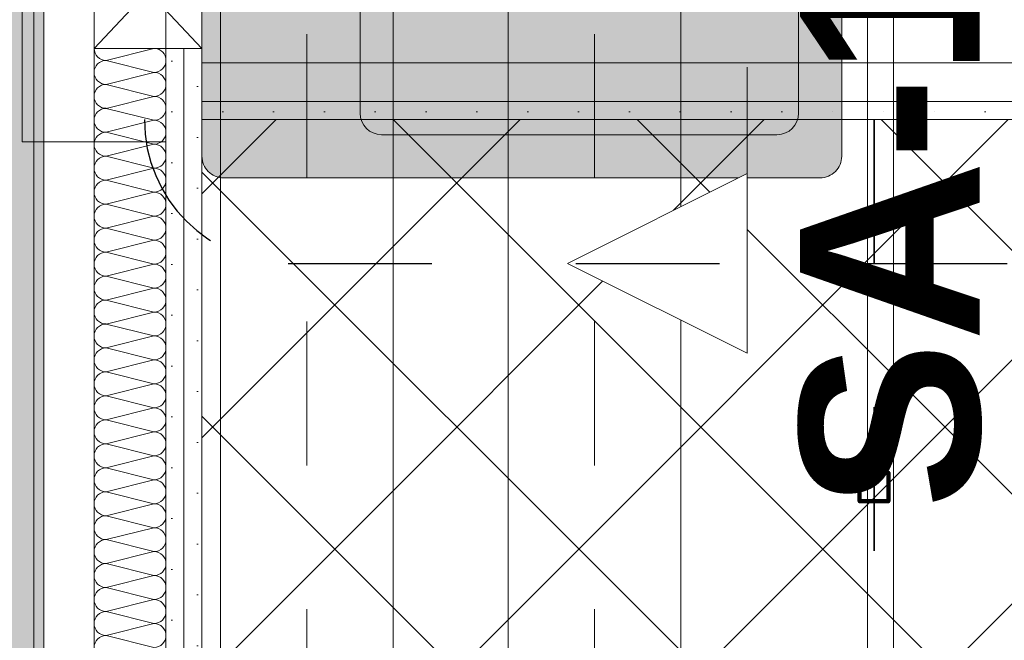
# Model space of a CAD drawing. Header units: metres. Extents: x -3.6 to 85.2, y -11 to 16.8.
# Tile 383 of 508: x 44.6 to 45.3, y 4.7 to 5.1. Entities that reach past the tile are written whole.
import ezdxf

# ---------------------------------------------------------------- set-up
doc = ezdxf.new("R2010")
doc.units = ezdxf.units.M
doc.header["$MEASUREMENT"] = 0
for name, pattern in [('Achse', [0.2, 0.1, -0.05, 0, -0.05]), ('Punktlinie eng', [0.0375, 0.0125, -0.025]), ('Punktlinie weit', [0.06, 0.01, -0.05]), ('Schnittlinie', [0.3, 0.15, -0.075, 0, -0.075]), ('STRICHPUNKT', [0.015, 0.0075, -0.00375, 0, -0.00375]), ('Wipeout_Contour', [1, 0, -1])]:
    doc.linetypes.add(name, pattern=pattern)
for name, color, linetype in [('154 - Bemaßung_ Beschriftung.Ausbau - Deckenspiegel', 7, 'Continuous'), ('203 - Marker.Schnitt - Ausbaudetail SA', 7, 'Continuous'), ('208 - Marker.Detail', 7, 'Continuous'), ('305 - Elemente.Linie_ Schraffur - Deckenspiegel', 7, 'Continuous'), ('Neubau_606 - Struktur.Wand Innen Ausbau', 7, 'Continuous'), ('Neubau_651 - Abdeckung.Decke abgehängt_ bekleidet', 7, 'Continuous'), ('Neubau_653 - Abdeckung.TB Verkofferung', 7, 'Continuous'), ('Neubau_702 - Einrichtung.Möbel Sanitär', 7, 'Continuous'), ('Neubau_802 - HKLSE.Sanitär', 7, 'Continuous')]:
    doc.layers.add(name, color=color, linetype=linetype)
doc.styles.add('ERSTELLTER_STIL_1', font='txt')
doc.styles.add('ERSTELLTER_STIL_2', font='txt')
doc.dimstyles.new('ERSTELLTER_STIL__1', dxfattribs={"dimtxt": 0.1, "dimasz": 0.0532, "dimexe": 0.18, "dimexo": 0.0625, "dimgap": 0, "dimtad": 1, "dimtih": 1, "dimtoh": 1, "dimzin": 0, "dimdsep": 46, "dimtxsty": 'ERSTELLTER_STIL_2', "dimblk": 'ARROWHEAD_2', "dimblk1": 'ARROWHEAD_2', "dimblk2": 'ARROWHEAD_2', "dimcen": 0.09, "dimse1": 1, "dimse2": 1, "dimclrd": 7, "dimclre": 7, "dimclrt": 7, "dimazin": 0, "dimtfac": 1, "dimtdec": 4, "dimtmove": 0, "dimatfit": 3, "dimfxl": 1, "dimtolj": 1, "dimtzin": 0, "dimarcsym": 0})
doc.dimstyles.new('ERSTELLTER_STIL__3', dxfattribs={"dimtxt": 0.1, "dimasz": 0.0532, "dimexe": 0.18, "dimexo": 0.0625, "dimgap": 0, "dimtad": 1, "dimzin": 0, "dimdsep": 46, "dimtxsty": 'ERSTELLTER_STIL_2', "dimblk": 'ARROWHEAD_2', "dimblk1": 'ARROWHEAD_2', "dimblk2": 'ARROWHEAD_2', "dimcen": 0.09, "dimse1": 1, "dimse2": 1, "dimclrd": 7, "dimclre": 7, "dimclrt": 7, "dimazin": 0, "dimtfac": 1, "dimtdec": 4, "dimtmove": 2, "dimatfit": 3, "dimfxl": 1, "dimtolj": 1, "dimtzin": 0, "dimarcsym": 0})
doc.dimstyles.new('ERSTELLTER_STIL__4', dxfattribs={"dimtxt": 0.1, "dimasz": 0.0532, "dimexe": 0.18, "dimexo": 0.0625, "dimgap": 0, "dimtad": 1, "dimzin": 0, "dimdsep": 46, "dimtxsty": 'ERSTELLTER_STIL_2', "dimblk": 'ARROWHEAD_2', "dimblk1": 'ARROWHEAD_2', "dimblk2": 'ARROWHEAD_2', "dimcen": 0.09, "dimse1": 1, "dimse2": 1, "dimclrd": 7, "dimclre": 7, "dimclrt": 7, "dimazin": 0, "dimtfac": 1, "dimtdec": 4, "dimtmove": 0, "dimatfit": 3, "dimfxl": 1, "dimtolj": 1, "dimtzin": 0, "dimarcsym": 0})
pattern_1 = [(45, (0, 0), (-0.01767767, 0.01767767), [0, -0.025])]

# ---------------------------------------------------------------- blocks, each defined once
blk = doc.blocks.new('*X184')
at = {"layer": 'Neubau_606 - Struktur.Wand Innen Ausbau', "color": 7, "linetype": 'Continuous', "lineweight": 5}
for p, q in [((44.67658, 5.09998), (44.64332, 5.09167)), ((44.67665, 5.08333), (44.64332, 5.09167)), ((44.67665, 5.08333), (44.64332, 5.075)), ((44.67665, 5.06667), (44.64332, 5.075)), ((44.67665, 5.06667), (44.64332, 5.05833)), ((44.67665, 5.05), (44.64332, 5.05833)), ((44.67665, 5.05), (44.64332, 5.04167)), ((44.67665, 5.03333), (44.64332, 5.04167)), ((44.67665, 5.03333), (44.64332, 5.025)), ((44.67665, 5.01667), (44.64332, 5.025)), ((44.67665, 5.01667), (44.64332, 5.00833)), ((44.67665, 5), (44.64332, 5.00833)), ((44.67665, 5), (44.64332, 4.99167)), ((44.67665, 4.98333), (44.64332, 4.99167)), ((44.67665, 4.98333), (44.64332, 4.975)), ((44.67665, 4.96667), (44.64332, 4.975)), ((44.67665, 4.96667), (44.64332, 4.95833)), ((44.67665, 4.95), (44.64332, 4.95833)), ((44.67665, 4.95), (44.64332, 4.94167)), ((44.67665, 4.93333), (44.64332, 4.94167)), ((44.67665, 4.93333), (44.64332, 4.925)), ((44.67665, 4.91667), (44.64332, 4.925)), ((44.67665, 4.91667), (44.64332, 4.90833)), ((44.67665, 4.9), (44.64332, 4.90833)), ((44.67665, 4.9), (44.64332, 4.89167)), ((44.67665, 4.88333), (44.64332, 4.89167)), ((44.67665, 4.88333), (44.64332, 4.875)), ((44.67665, 4.86667), (44.64332, 4.875)), ((44.67665, 4.86667), (44.64332, 4.85833)), ((44.67665, 4.85), (44.64332, 4.85833)), ((44.67665, 4.85), (44.64332, 4.84167)), ((44.67665, 4.83333), (44.64332, 4.84167)), ((44.67665, 4.83333), (44.64332, 4.825)), ((44.67665, 4.81667), (44.64332, 4.825)), ((44.67665, 4.81667), (44.64332, 4.80833)), ((44.67665, 4.8), (44.64332, 4.80833)), ((44.67665, 4.8), (44.64332, 4.79167)), ((44.67665, 4.78333), (44.64332, 4.79167)), ((44.67665, 4.78333), (44.64332, 4.775)), ((44.67665, 4.76667), (44.64332, 4.775)), ((44.67665, 4.76667), (44.64332, 4.75833)), ((44.67665, 4.75), (44.64332, 4.75833)), ((44.67665, 4.75), (44.64332, 4.74167)), ((44.67665, 4.73333), (44.64332, 4.74167)), ((44.67665, 4.73333), (44.64332, 4.725)), ((44.67665, 4.71667), (44.64332, 4.725)), ((44.67665, 4.71667), (44.64332, 4.70833)), ((44.67665, 4.7), (44.64332, 4.70833)), ((44.67665, 4.7), (44.64332, 4.69167)), ((44.67665, 4.68333), (44.64332, 4.69167))]:
    blk.add_line(p, q, dxfattribs=at)
for centre, start, end in [((44.64332, 5.1), 180.12187, 270), ((44.67665, 5.09167), 0, 86.26224), ((44.64332, 5.08333), 90, 180), ((44.67665, 5.09167), 270, 0), ((44.64332, 5.08333), 180, 270), ((44.67665, 5.075), 0, 90), ((44.64332, 5.06667), 90, 180), ((44.67665, 5.075), 270, 0), ((44.64332, 5.06667), 180, 270), ((44.67665, 5.05833), 0, 90), ((44.64332, 5.05), 90, 180), ((44.67665, 5.05833), 270, 0), ((44.64332, 5.05), 180, 270), ((44.67665, 5.04167), 0, 90), ((44.64332, 5.03333), 90, 180), ((44.67665, 5.04167), 270, 0), ((44.64332, 5.03333), 180, 270), ((44.67665, 5.025), 0, 90), ((44.64332, 5.01667), 90, 180), ((44.67665, 5.025), 270, 0), ((44.64332, 5.01667), 180, 270), ((44.67665, 5.00833), 0, 90), ((44.64332, 5), 90, 180), ((44.67665, 5.00833), 270, 0), ((44.64332, 5), 180, 270), ((44.67665, 4.99167), 0, 90), ((44.64332, 4.98333), 90, 180), ((44.67665, 4.99167), 270, 0), ((44.64332, 4.98333), 180, 270), ((44.67665, 4.975), 0, 90), ((44.64332, 4.96667), 90, 180), ((44.67665, 4.975), 270, 0), ((44.64332, 4.96667), 180, 270), ((44.67665, 4.95833), 0, 90), ((44.64332, 4.95), 90, 180), ((44.67665, 4.95833), 270, 0), ((44.64332, 4.95), 180, 270), ((44.67665, 4.94167), 0, 90), ((44.64332, 4.93333), 90, 180), ((44.67665, 4.94167), 270, 0), ((44.64332, 4.93333), 180, 270), ((44.67665, 4.925), 0, 90), ((44.64332, 4.91667), 90, 180), ((44.67665, 4.925), 270, 0), ((44.64332, 4.91667), 180, 270), ((44.67665, 4.90833), 0, 90), ((44.64332, 4.9), 90, 180), ((44.67665, 4.90833), 270, 0), ((44.64332, 4.9), 180, 270), ((44.67665, 4.89167), 0, 90), ((44.64332, 4.88333), 90, 180), ((44.67665, 4.89167), 270, 0), ((44.64332, 4.88333), 180, 270), ((44.67665, 4.875), 0, 90), ((44.64332, 4.86667), 90, 180), ((44.67665, 4.875), 270, 0), ((44.64332, 4.86667), 180, 270), ((44.67665, 4.85833), 0, 90), ((44.64332, 4.85), 90, 180), ((44.67665, 4.85833), 270, 0), ((44.64332, 4.85), 180, 270), ((44.67665, 4.84167), 0, 90), ((44.64332, 4.83333), 90, 180), ((44.67665, 4.84167), 270, 0), ((44.64332, 4.83333), 180, 270), ((44.67665, 4.825), 0, 90), ((44.64332, 4.81667), 90, 180), ((44.67665, 4.825), 270, 0), ((44.64332, 4.81667), 180, 270), ((44.67665, 4.80833), 0, 90), ((44.64332, 4.8), 90, 180), ((44.67665, 4.80833), 270, 0), ((44.64332, 4.8), 180, 270), ((44.67665, 4.79167), 0, 90), ((44.64332, 4.78333), 90, 180), ((44.67665, 4.79167), 270, 0), ((44.64332, 4.78333), 180, 270), ((44.67665, 4.775), 0, 90), ((44.64332, 4.76667), 90, 180), ((44.67665, 4.775), 270, 0), ((44.64332, 4.76667), 180, 270), ((44.67665, 4.75833), 0, 90), ((44.64332, 4.75), 90, 180), ((44.67665, 4.75833), 270, 0), ((44.64332, 4.75), 180, 270), ((44.67665, 4.74167), 0, 90), ((44.64332, 4.73333), 90, 180), ((44.67665, 4.74167), 270, 0), ((44.64332, 4.73333), 180, 270), ((44.67665, 4.725), 0, 90), ((44.64332, 4.71667), 90, 180), ((44.67665, 4.725), 270, 0), ((44.64332, 4.71667), 180, 270), ((44.67665, 4.70833), 0, 90), ((44.64332, 4.7), 90, 180), ((44.67665, 4.70833), 270, 0), ((44.64332, 4.7), 180, 270), ((44.67665, 4.69167), 0, 90), ((44.64332, 4.68333), 90, 180), ((44.67665, 4.69167), 270, 0)]:
    blk.add_arc(centre, 0.00833, start, end, dxfattribs=at)
blk = doc.blocks.new('*D204')
at = {"layer": '154 - Bemaßung_ Beschriftung.Ausbau - Deckenspiegel', "color": 7, "linetype": 'Continuous', "lineweight": 5}
for p, q in [((44.70999, 4.17411), (44.70999, 4.27911)), ((45.17749, 4.17411), (45.17749, 4.27911)), ((44.73019, 4.26161), (44.68978, 4.19161)), ((45.19769, 4.26161), (45.15728, 4.19161)), ((44.67576, 4.22661), (44.70999, 4.22661)), ((44.70999, 4.22661), (45.17749, 4.22661))]:
    blk.add_line(p, q, dxfattribs=at)
at = {"layer": '154 - Bemaßung_ Beschriftung.Ausbau - Deckenspiegel', "color": 7, "lineweight": 5, "insert": (44.81777, 4.24496), "char_height": 0.1, "attachment_point": 7, "style": 'ERSTELLTER_STIL_2'}
blk.add_mtext('\\A1;{\\pql;\\fArial|b0|i0|c0|p38;46\\fArial|b0|i0|c0|p38;\\A1{\\H.66x;\\S75^  ;}}', dxfattribs=at)
blk = doc.blocks.new('ARROWHEAD_2')
at = {"color": 0, "linetype": 'Continuous', "lineweight": 0}
for p, q in [((-0.378, -0.655), (0.378, 0.655)), ((0, 0), (-1, 0))]:
    blk.add_line(p, q, dxfattribs=at)
blk = doc.blocks.new('*D205')
at = {"layer": '154 - Bemaßung_ Beschriftung.Ausbau - Deckenspiegel', "color": 7, "linetype": 'Continuous', "lineweight": 5}
for p, q in [((45.17749, 4.17411), (45.17749, 4.27911)), ((45.77749, 4.17411), (45.77749, 4.27911)), ((45.19769, 4.26161), (45.15728, 4.19161)), ((45.79769, 4.26161), (45.75728, 4.19161)), ((45.17749, 4.22661), (45.77749, 4.22661))]:
    blk.add_line(p, q, dxfattribs=at)
at = {"layer": '154 - Bemaßung_ Beschriftung.Ausbau - Deckenspiegel', "color": 7, "lineweight": 5, "insert": (45.4016, 4.24661), "char_height": 0.1, "attachment_point": 7, "style": 'ERSTELLTER_STIL_2'}
blk.add_mtext('\\A1;{\\pql;\\fArial|b0|i0|c0|p38;60}', dxfattribs=at)
blk = doc.blocks.new('*D401')
at = {"layer": '154 - Bemaßung_ Beschriftung.Ausbau - Deckenspiegel', "color": 7, "linetype": 'Continuous', "lineweight": 5}
for p, q in [((42.76039, 4.845), (42.76039, 4.87923)), ((42.79539, 4.82479), (42.72539, 4.8652)), ((42.81289, 4.845), (42.70789, 4.845)), ((42.76039, 3.895), (42.76039, 4.845)), ((42.72539, 3.9152), (42.79539, 3.87479)), ((42.81289, 3.895), (42.70789, 3.895)), ((42.76039, 3.86077), (42.76039, 3.895))]:
    blk.add_line(p, q, dxfattribs=at)
at = {"layer": '154 - Bemaßung_ Beschriftung.Ausbau - Deckenspiegel', "color": 7, "lineweight": 5, "insert": (42.74039, 4.29411), "char_height": 0.1, "attachment_point": 7, "rotation": 90, "style": 'ERSTELLTER_STIL_2'}
blk.add_mtext('\\A1;{\\pql;\\fArial|b0|i0|c0|p38;95}', dxfattribs=at)
blk = doc.blocks.new('*D402')
at = {"layer": '154 - Bemaßung_ Beschriftung.Ausbau - Deckenspiegel', "color": 7, "linetype": 'Continuous', "lineweight": 5}
for p, q in [((40.87153, 4.845), (40.87153, 4.87923)), ((40.90653, 4.82479), (40.83653, 4.8652)), ((40.92403, 4.845), (40.81903, 4.845)), ((40.87153, 3.895), (40.87153, 4.845)), ((40.83653, 3.9152), (40.90653, 3.87479)), ((40.92403, 3.895), (40.81903, 3.895)), ((40.87153, 3.86077), (40.87153, 3.895))]:
    blk.add_line(p, q, dxfattribs=at)
at = {"layer": '154 - Bemaßung_ Beschriftung.Ausbau - Deckenspiegel', "color": 7, "lineweight": 5, "insert": (40.85153, 4.40685), "char_height": 0.1, "attachment_point": 7, "rotation": 90, "style": 'ERSTELLTER_STIL_2'}
blk.add_mtext('\\A1;{\\pql;\\fArial|b0|i0|c0|p38;95}', dxfattribs=at)
blk = doc.blocks.new('*D425')
at = {"layer": '154 - Bemaßung_ Beschriftung.Ausbau - Deckenspiegel', "color": 7, "linetype": 'Continuous', "lineweight": 5}
for p, q in [((39.74249, 5.05048), (39.74249, 5.08471)), ((39.77749, 5.03028), (39.70749, 5.07069)), ((39.79499, 5.05048), (39.68999, 5.05048)), ((39.74249, 4.495), (39.74249, 5.05048)), ((39.70749, 4.51521), (39.77749, 4.47479)), ((39.79499, 4.495), (39.68999, 4.495))]:
    blk.add_line(p, q, dxfattribs=at)
at = {"layer": '154 - Bemaßung_ Beschriftung.Ausbau - Deckenspiegel', "color": 7, "lineweight": 5, "insert": (39.72413, 4.64677), "char_height": 0.1, "attachment_point": 7, "rotation": 90, "style": 'ERSTELLTER_STIL_2'}
blk.add_mtext('\\A1;{\\pql;\\fArial|b0|i0|c0|p38;55\\fArial|b0|i0|c0|p38;\\A1{\\H.66x;\\S55^  ;}}', dxfattribs=at)
blk = doc.blocks.new('*D431')
at = {"layer": '154 - Bemaßung_ Beschriftung.Ausbau - Deckenspiegel', "color": 7, "linetype": 'Continuous', "lineweight": 5}
for p, q in [((39.50749, 4.81521), (39.57749, 4.77479)), ((39.59499, 4.795), (39.48999, 4.795)), ((39.54249, 4.195), (39.54249, 4.795)), ((39.50749, 4.21521), (39.57749, 4.17479)), ((39.59499, 4.195), (39.48999, 4.195))]:
    blk.add_line(p, q, dxfattribs=at)
at = {"layer": '154 - Bemaßung_ Beschriftung.Ausbau - Deckenspiegel', "color": 7, "lineweight": 5, "insert": (39.52249, 4.41911), "char_height": 0.1, "attachment_point": 7, "rotation": 90, "style": 'ERSTELLTER_STIL_2'}
blk.add_mtext('\\A1;{\\pql;\\fArial|b0|i0|c0|p38;60}', dxfattribs=at)
blk = doc.blocks.new('*D432')
at = {"layer": '154 - Bemaßung_ Beschriftung.Ausbau - Deckenspiegel', "color": 7, "linetype": 'Continuous', "lineweight": 5}
for p, q in [((39.54249, 5.05048), (39.54249, 5.08471)), ((39.57749, 5.03028), (39.50749, 5.07069)), ((39.59499, 5.05048), (39.48999, 5.05048)), ((39.54249, 4.795), (39.54249, 5.05048)), ((39.50749, 4.81521), (39.57749, 4.77479)), ((39.59499, 4.795), (39.48999, 4.795))]:
    blk.add_line(p, q, dxfattribs=at)
at = {"layer": '154 - Bemaßung_ Beschriftung.Ausbau - Deckenspiegel', "color": 7, "lineweight": 5, "insert": (39.52413, 4.80801), "char_height": 0.1, "attachment_point": 7, "rotation": 90, "style": 'ERSTELLTER_STIL_2'}
blk.add_mtext('\\A1;{\\pql;\\fArial|b0|i0|c0|p38;25\\fArial|b0|i0|c0|p38;\\A1{\\H.66x;\\S55^  ;}}', dxfattribs=at)

msp = doc.modelspace()

# ---------------------------------------------------------------- hatches: boundary and pattern name
at = {"layer": 'Neubau_606 - Struktur.Wand Innen Ausbau', "linetype": 'Continuous', "lineweight": 0, "true_color": 0x000000}
h = msp.add_hatch(dxfattribs=at)
h.set_pattern_fill('Gips_0001', color=18, style=0, pattern_type=2)
h.set_pattern_definition(pattern_1)
h.paths.add_polyline_path([(44.69749, 5.09998), (44.68499, 5.09998), (44.68499, 3.745), (44.69749, 3.745)])
h = msp.add_hatch(dxfattribs=at)
h.set_pattern_fill('Gips_0001', color=18, style=0, pattern_type=2)
h.set_pattern_definition(pattern_1)
h.paths.add_polyline_path([(44.70999, 5.09998), (44.69749, 5.09998), (44.69749, 3.7325), (44.70999, 3.7325)])
at = {"layer": 'Neubau_651 - Abdeckung.Decke abgehängt_ bekleidet', "linetype": 'Continuous', "lineweight": 13, "true_color": 0xffbfbf}
h = msp.add_hatch(dxfattribs=at)
h.set_pattern_fill('Raster_20x20_Diagonal_0001', color=254, style=0, pattern_type=2)
h.set_pattern_definition([(45, (0, 0), (-0.0848528, 0.0848528), []), (135, (0, 0), (0.0848528, 0.0848528), [])])
h.paths.add_polyline_path([(44.70999, 3.935), (46.84499, 3.935), (46.84499, 5.05048), (44.70999, 5.05048)])
at = {"layer": 'Neubau_653 - Abdeckung.TB Verkofferung', "linetype": 'Continuous', "lineweight": 0, "true_color": 0x000000}
h = msp.add_hatch(dxfattribs=at)
h.set_pattern_fill('Gips_0001', color=18, style=0, pattern_type=2)
h.set_pattern_definition(pattern_1)
h.paths.add_polyline_path([(44.575, 0.74948), (44.6, 0.74948), (44.6, 5.18998), (44.575, 5.18998)])
h = msp.add_hatch(dxfattribs=at)
h.set_pattern_fill('Gips_0001', color=18, style=0, pattern_type=2)
h.set_pattern_definition(pattern_1)
h.paths.add_polyline_path([(44.70999, 5.05048), (46.84499, 5.05048), (46.84499, 5.06298), (44.70999, 5.06298)])
at = {"layer": 'Neubau_702 - Einrichtung.Möbel Sanitär', "linetype": 'Continuous', "lineweight": 0, "true_color": 0x3a3a3a}
msp.add_hatch(color=250, dxfattribs=at).paths.add_polyline_path([(44.70999, 5.025, 0.414214), (44.72499, 5.01), (45.13999, 5.01, 0.414214), (45.15499, 5.025), (45.15499, 5.545, 0.414214), (45.13999, 5.56), (44.72499, 5.56, 0.414214), (44.70999, 5.545)])

# ---------------------------------------------------------------- linework, layer by layer
at = {"layer": '203 - Marker.Schnitt - Ausbaudetail SA', "color": 7, "linetype": 'Schnittlinie', "lineweight": 13}
msp.add_line((45.08935, 8.68698), (45.08935, 5.01298), dxfattribs=at)
at = {"layer": '208 - Marker.Detail', "color": 30, "linetype": 'Punktlinie eng', "lineweight": 25, "true_color": 0xff6e00}
msp.add_line((44.66999, 8.64948), (44.66999, 5.05048), dxfattribs=at)
msp.add_arc((44.76999, 5.05048), 0.1, 180, 270, dxfattribs=at)
at = {"layer": '305 - Elemente.Linie_ Schraffur - Deckenspiegel', "color": 7, "linetype": 'STRICHPUNKT', "lineweight": 9}
for p, q in [((44.783, 5.31), (44.783, 0.645)), ((44.983, 5.31), (44.983, 0.645))]:
    msp.add_line(p, q, dxfattribs=at)
at = {"layer": '305 - Elemente.Linie_ Schraffur - Deckenspiegel', "color": 7, "linetype": 'Continuous', "lineweight": 9, "flags": 128}
for points in [[(44.593, 5.31), (45.173, 5.31), (45.173, 0.645), (44.593, 0.645)], [(45.191, 5.31), (45.771, 5.31), (45.771, 0.645), (45.191, 0.645)]]:
    msp.add_lwpolyline(points, close=True, dxfattribs=at)
at = {"layer": '305 - Elemente.Linie_ Schraffur - Deckenspiegel', "color": 7, "linetype": 'Continuous', "lineweight": 9}
for points in [[(44.723, 0.645), (44.843, 0.645), (44.843, 5.31), (44.723, 5.31)], [(44.923, 0.645), (45.043, 0.645), (45.043, 5.31), (44.923, 5.31)]]:
    msp.add_lwpolyline(points, close=True, dxfattribs=at)
at = {"layer": 'Neubau_606 - Struktur.Wand Innen Ausbau', "color": 1, "linetype": 'Continuous', "lineweight": 9}
for p, q in [((44.63499, 5.09998), (44.70999, 5.17998)), ((44.63499, 5.17998), (44.70999, 5.09998))]:
    msp.add_line(p, q, dxfattribs=at)
at = {"layer": 'Neubau_606 - Struktur.Wand Innen Ausbau', "color": 1, "linetype": 'Continuous', "lineweight": 5}
for p, q in [((44.68499, 3.795), (44.68499, 5.09998)), ((44.69749, 3.745), (44.69749, 5.09998))]:
    msp.add_line(p, q, dxfattribs=at)
at = {"layer": 'Neubau_606 - Struktur.Wand Innen Ausbau', "color": 1, "linetype": 'Continuous', "lineweight": 9, "flags": 128}
for points in [[(44.63499, 5.17998), (44.63499, 5.09998)], [(44.70999, 5.09998), (44.70999, 5.17998)], [(44.63499, 5.09998), (44.68499, 5.09998)], [(44.68499, 5.09998), (44.69749, 5.09998)], [(44.69749, 5.09998), (44.70999, 5.09998)]]:
    msp.add_lwpolyline(points, dxfattribs=at)
at = {"layer": 'Neubau_606 - Struktur.Wand Innen Ausbau', "color": 1, "linetype": 'Continuous', "lineweight": 5, "flags": 128}
for points in [[(44.63499, 5.09998), (44.63499, 3.795)], [(44.70999, 3.895), (44.70999, 5.09998)]]:
    msp.add_lwpolyline(points, dxfattribs=at)
at = {"layer": 'Neubau_651 - Abdeckung.Decke abgehängt_ bekleidet', "color": 1, "linetype": 'Achse', "lineweight": 35}
msp.add_line((45.17749, 5.05048), (45.17749, 3.935), dxfattribs=at)
at = {"layer": 'Neubau_651 - Abdeckung.Decke abgehängt_ bekleidet', "color": 1, "linetype": 'Punktlinie weit', "lineweight": 13, "flags": 128}
msp.add_lwpolyline([(44.70999, 3.935), (46.84499, 3.935), (46.84499, 5.05048), (44.70999, 5.05048)], close=True, dxfattribs=at)
at = {"layer": 'Neubau_651 - Abdeckung.Decke abgehängt_ bekleidet', "color": 1, "linetype": 'Continuous', "lineweight": 100, "flags": 128}
msp.add_lwpolyline([(45.16749, 4.805), (45.18749, 4.805), (45.18749, 4.785), (45.16749, 4.785)], close=True, dxfattribs=at)
at = {"layer": 'Neubau_653 - Abdeckung.TB Verkofferung', "color": 1, "linetype": 'Continuous', "lineweight": 9}
for p, q in [((44.70999, 5.05048), (44.70999, 5.75998)), ((44.6, 0.74948), (44.6, 5.18998)), ((44.70999, 5.05048), (46.84499, 5.05048))]:
    msp.add_line(p, q, dxfattribs=at)
at = {"layer": 'Neubau_653 - Abdeckung.TB Verkofferung', "color": 1, "linetype": 'Continuous', "lineweight": 5}
for p, q in [((44.6, 5.18998), (44.6, 0.74948)), ((46.84499, 5.08998), (44.70999, 5.08998)), ((46.84499, 5.06298), (44.70999, 5.06298)), ((46.84499, 5.05048), (44.70999, 5.05048))]:
    msp.add_line(p, q, dxfattribs=at)
at = {"layer": 'Neubau_653 - Abdeckung.TB Verkofferung', "color": 1, "linetype": 'Continuous', "lineweight": 5, "flags": 128}
msp.add_lwpolyline([(44.70999, 5.18998), (44.70999, 5.08998), (44.70999, 5.06298), (44.70999, 5.05048)], dxfattribs=at)
at = {"layer": 'Neubau_702 - Einrichtung.Möbel Sanitär', "color": 7, "linetype": 'Continuous', "lineweight": 9, "true_color": 0xebebeb}
for p, q in [((44.81999, 5.055), (44.81999, 5.515)), ((45.12499, 5.515), (45.12499, 5.055)), ((45.10999, 5.04), (44.83499, 5.04))]:
    msp.add_line(p, q, dxfattribs=at)
at = {"layer": 'Neubau_702 - Einrichtung.Möbel Sanitär', "color": 7, "linetype": 'Continuous', "lineweight": 9, "true_color": 0xebebeb, "flags": 128}
msp.add_lwpolyline([(44.70999, 5.025), (44.70999, 5.545, -0.414214), (44.72499, 5.56), (45.13999, 5.56, -0.414214), (45.15499, 5.545), (45.15499, 5.025, -0.414214), (45.13999, 5.01), (44.72499, 5.01, -0.414214)], format="xyb", close=True, dxfattribs=at)
at = {"layer": 'Neubau_702 - Einrichtung.Möbel Sanitär', "color": 7, "linetype": 'Continuous', "lineweight": 9, "true_color": 0xebebeb}
for centre, start, end in [((44.83499, 5.055), 180, 270), ((45.10999, 5.055), 270, 0)]:
    msp.add_arc(centre, 0.015, start, end, dxfattribs=at)
at = {"layer": 'Neubau_802 - HKLSE.Sanitär', "color": 1, "linetype": 'STRICHPUNKT', "lineweight": 9, "flags": 128}
for points in [[(44.58499, 5.035), (44.58499, 5.535)], [(44.68499, 5.535), (44.68499, 5.035)], [(44.68499, 5.035), (44.58499, 5.035)]]:
    msp.add_lwpolyline(points, dxfattribs=at)

# ---------------------------------------------------------------- block references
at = {"layer": 'Neubau_606 - Struktur.Wand Innen Ausbau', "color": 1, "lineweight": 13}
msp.add_blockref('*X184', (0, 0), dxfattribs=at)

# ---------------------------------------------------------------- texts
at = {"layer": '203 - Marker.Schnitt - Ausbaudetail SA', "color": 7, "lineweight": 13, "insert": (45.25265, 5.27455), "char_height": 0.125, "attachment_point": 9, "rotation": 90, "style": 'ERSTELLTER_STIL_1'}
msp.add_mtext('\\A1;{\\pqr;\\pt0;\\fArial|b1|i0|c0|p38;SA-11}', dxfattribs=at)

# ---------------------------------------------------------------- dimensions: what is measured, and where the dimension line sits
at = {"layer": '154 - Bemaßung_ Beschriftung.Ausbau - Deckenspiegel', "color": 7, "linetype": 'Continuous', "lineweight": 5}
for base, p1, p2, dimstyle, picture, middle in [((39.54249, 5.05048), (46.38749, 4.795), (46.84499, 5.05048), 'ERSTELLTER_STIL__3', '*D432', (39.47249, 5.05743)), ((39.74249, 5.05048), (46.84499, 4.495), (46.84499, 5.05048), 'ERSTELLTER_STIL__4', '*D425', (39.67249, 4.89618)), ((40.87153, 4.845), (46.84499, 3.895), (46.52749, 4.845), 'ERSTELLTER_STIL__3', '*D402', (40.80153, 4.48309)), ((42.76039, 4.845), (46.84499, 3.895), (46.52749, 4.845), 'ERSTELLTER_STIL__4', '*D401', (42.69039, 4.37035)), ((39.54249, 4.795), (46.38749, 4.195), (46.38749, 4.795), 'ERSTELLTER_STIL__4', '*D431', (39.47249, 4.49535))]:
    dim = msp.add_linear_dim(base=base, p1=p1, p2=p2, angle=90, dimstyle=dimstyle, dxfattribs=at)
    dim.commit()
    dim.dimension.update_dxf_attribs({"geometry": picture, "text_midpoint": middle, "dimtype": 160, "text_rotation": 90})
for base, p1, p2, picture, middle in [((45.17749, 4.22661), (44.70999, 5.05048), (45.17749, 5.05048), '*D204', (45.06718, 4.29661)), ((45.77749, 4.22661), (45.17749, 5.05048), (45.77749, 5.05048), '*D205', (45.47784, 4.29661))]:
    dim = msp.add_linear_dim(base=base, p1=p1, p2=p2, dimstyle='ERSTELLTER_STIL__1', dxfattribs=at)
    dim.commit()
    dim.dimension.update_dxf_attribs({"geometry": picture, "text_midpoint": middle, "dimtype": 160})

# ---------------------------------------------------------------- next in the draw order: wipeouts: each hides what was drawn before it
at = {"color": 254, "linetype": 'Wipeout_Contour', "lineweight": 0, "ltscale": 135.464351}
msp.add_wipeout([(45.08935, 4.88798), (45.08935, 5.01298), (44.96435, 4.95048)], dxfattribs=at).dxf.layer = '203 - Marker.Schnitt - Ausbaudetail SA'

# ---------------------------------------------------------------- next in the draw order: linework, layer by layer
at = {"layer": '203 - Marker.Schnitt - Ausbaudetail SA', "color": 7, "linetype": 'Continuous', "lineweight": 13, "flags": 128}
msp.add_lwpolyline([(45.08935, 4.88798), (45.08935, 5.01298), (44.96435, 4.95048)], close=True, dxfattribs=at)
at = {"layer": '208 - Marker.Detail', "color": 30, "linetype": 'Punktlinie eng', "lineweight": 25, "true_color": 0xff6e00}
msp.add_line((44.76999, 4.95048), (45.76999, 4.95048), dxfattribs=at)

doc.saveas('drawing.dxf')
